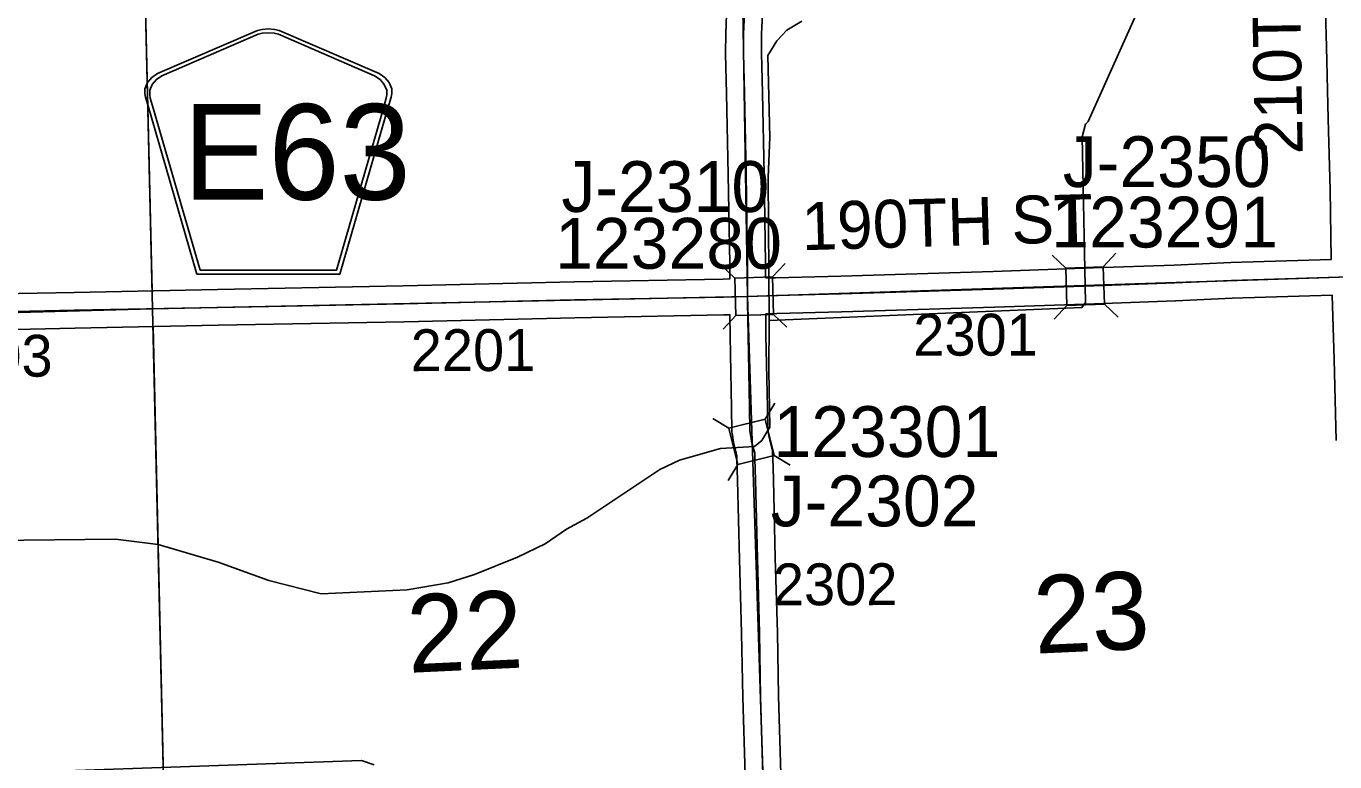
# Model space of a CAD drawing. Extents: x 128.7 to 185.5, y -21.4 to 12.6.
# Drawn here: x 142.871 to 145.06, y -5.204 to -3.974 of the extents above; entities that cross this region are included whole.
import ezdxf

# ---------------------------------------------------------------- set-up
doc = ezdxf.new("R2010")
doc.units = 0
for name, color, linetype in [('tdCoHydroRiver', 7, 'Continuous'), ('tdCoSecRdNmbr', 7, 'Continuous'), ('tdCoSecRdTxt', 7, 'Continuous'), ('tdCoSecRteBand', 7, 'Continuous'), ('tdCoSecRteCL', 7, 'Continuous'), ('tdCoSectLine', 7, 'Continuous'), ('tdCoSectLinePart', 7, 'Continuous'), ('tdCoSectNmbr', 7, 'Continuous'), ('tdCoShieldCoRteHrd', 7, 'Continuous'), ('tdCoStrucSec', 7, 'Continuous'), ('tdCoStrucSecCoName', 7, 'Continuous'), ('tdCoStrucSecFHWANum', 7, 'Continuous'), ('tdCoSurfAsphalt', 7, 'Continuous'), ('tdCoSurfGravel', 7, 'Continuous')]:
    doc.layers.add(name, color=color, linetype=linetype)

msp = doc.modelspace()

# ---------------------------------------------------------------- linework, layer by layer
at = {"layer": 'tdCoHydroRiver'}
for points in [[(145.0626, -3.3273), (145.0237, -3.346), (145.0118, -3.3653), (144.9998, -3.3862), (144.9939, -3.4464), (144.9817, -3.4594), (144.9241, -3.5307), (144.9168, -3.5483), (144.8993, -3.7872), (144.8738, -3.8275), (144.8538, -3.8423), (144.7872, -3.8808), (144.7626, -3.899), (144.7475, -3.9216), (144.7368, -3.933), (144.6471, -4.1332), (144.6426, -4.1381), (144.6369, -4.1588), (144.6429, -4.4363), (144.6368, -4.4444), (144.1136, -4.4663)], [(144.1682, -3.9658), (144.1435, -3.9808), (144.1267, -3.9987), (144.1117, -4.0229), (144.1146, -4.1601), (144.1121, -4.2265), (144.1136, -4.4663), (144.1132, -4.55), (144.1147, -4.6446), (144.1013, -4.6671), (144.089, -4.677), (144.0323, -4.6804), (143.9635, -4.7001), (143.9308, -4.7153), (143.8088, -4.7967), (143.7747, -4.8151), (143.7392, -4.84), (143.6926, -4.862), (143.621, -4.8912), (143.5772, -4.9053), (143.5082, -4.917), (143.3648, -4.9233), (143.2772, -4.9009), (143.1926, -4.8705), (143.0922, -4.8407), (143.0209, -4.832), (142.5098, -4.8377)], [(143.4531, -5.2092), (143.4323, -5.202), (142.8743, -5.2219)]]:
    msp.add_lwpolyline(points, dxfattribs=at)
at = {"layer": 'tdCoSecRteBand'}
for points in [[(144.1077, -4.3951), (144.1248, -4.3946), (144.1249, -4.3946), (144.1249, -4.3946), (144.2333, -4.3919), (144.4884, -4.384), (144.6555, -4.3783), (144.791, -4.3734), (144.8854, -4.3692), (144.8856, -4.3692), (144.8858, -4.3692), (145.0534, -4.364), (145.0535, -4.364), (145.0535, -4.3639), (145.0537, -4.3639), (145.0518, -4.2477), (145.0486, -4.129), (145.0486, -4.129), (145.0486, -4.129), (145.0456, -4.0084), (145.0424, -3.8896)], [(142.8272, -4.4217), (142.9517, -4.4192), (143.1914, -4.4143), (143.1914, -4.4143), (143.1914, -4.4143), (143.5018, -4.4084), (143.7876, -4.4017), (143.7877, -4.4017), (143.7877, -4.4017), (144.0367, -4.397), (144.0477, -4.3967), (144.0477, -4.3959), (144.0477, -4.3714), (144.0452, -4.2228), (144.0425, -4.0868), (144.0408, -4.0203), (144.0408, -4.0198), (144.0408, -4.0193), (144.041, -3.9865), (144.041, -3.986), (144.0411, -3.9854), (144.043, -3.9393)], [(144.103, -3.9416), (144.101, -3.9875), (144.1008, -4.0192), (144.1025, -4.0853), (144.1025, -4.0854), (144.1025, -4.0855), (144.1052, -4.2216), (144.1052, -4.2217), (144.1052, -4.2217), (144.1077, -4.3707), (144.1077, -4.3709), (144.1077, -4.3712), (144.1077, -4.3951)], [(145.0617, -4.6668), (145.0582, -4.5315), (145.0552, -4.424), (144.8878, -4.4291), (144.7936, -4.4333), (144.7934, -4.4333), (144.7933, -4.4333), (144.6577, -4.4383), (144.6577, -4.4383), (144.6576, -4.4383), (144.4904, -4.4439), (144.4904, -4.4439), (144.4903, -4.4439), (144.2351, -4.4518), (144.235, -4.4518), (144.2349, -4.4518), (144.1264, -4.4546), (144.1085, -4.4551), (144.1079, -4.4551), (144.1084, -4.4913), (144.1109, -4.6118), (144.1109, -4.6119), (144.1109, -4.612), (144.1114, -4.6481), (144.112, -4.6521), (144.1137, -4.6618), (144.1165, -4.6732), (144.1184, -4.6796), (144.1194, -4.6832), (144.1195, -4.687), (144.1198, -4.6961), (144.1208, -4.7324), (144.1208, -4.7324), (144.1208, -4.7325), (144.124, -4.8639), (144.1274, -4.9879), (144.1274, -4.988), (144.1274, -4.9881), (144.1294, -5.0947), (144.1333, -5.2247)], [(144.0734, -5.2266), (144.0694, -5.0964), (144.0694, -5.0962), (144.0694, -5.096), (144.0674, -4.9894), (144.064, -4.8655), (144.064, -4.8654), (144.064, -4.8654), (144.0608, -4.734), (144.0598, -4.6978), (144.0598, -4.6978), (144.0598, -4.6978), (144.0596, -4.6924), (144.0587, -4.6892), (144.0586, -4.6887), (144.0585, -4.6882), (144.0552, -4.6754), (144.055, -4.6744), (144.0548, -4.6733), (144.0528, -4.6623), (144.0528, -4.6619), (144.0527, -4.6616), (144.0517, -4.6552), (144.0514, -4.6531), (144.0514, -4.651), (144.0509, -4.6129), (144.0484, -4.4924), (144.0484, -4.4923), (144.0484, -4.4922), (144.048, -4.4567), (144.0382, -4.457), (144.0381, -4.457), (144.0379, -4.457), (143.7889, -4.4617), (143.5032, -4.4684), (143.5031, -4.4684), (143.5031, -4.4684), (143.1926, -4.4743), (142.9529, -4.4792), (142.9529, -4.4792), (142.9529, -4.4792), (142.8284, -4.4817)]]:
    msp.add_lwpolyline(points, dxfattribs=at)
at = {"layer": 'tdCoSecRteCL'}
for points in [[(144.0777, -4.4259), (144.0777, -4.3712), (144.0752, -4.2222), (144.0725, -4.0861), (144.0708, -4.0195), (144.071, -3.9867), (144.073, -3.9404), (144.0735, -3.9224), (144.0718, -3.8447), (144.0705, -3.784), (144.0673, -3.6499), (144.0644, -3.5204), (144.0612, -3.3998), (144.0592, -3.2952), (144.0565, -3.1682), (144.0538, -3.0314), (144.052, -2.9267)], [(144.0777, -4.4259), (144.1257, -4.4246), (144.2342, -4.4219), (144.4894, -4.414), (144.6566, -4.4083), (144.7922, -4.4034), (144.8867, -4.3992), (145.0843, -4.3931)], [(142.5829, -4.4562), (142.6295, -4.4549), (142.8278, -4.4517), (142.9523, -4.4492), (143.192, -4.4443), (143.5025, -4.4384), (143.7883, -4.4317), (144.0374, -4.427), (144.0777, -4.4259)], [(144.1033, -5.2257), (144.0994, -5.0955), (144.0974, -4.9887), (144.094, -4.8646), (144.0908, -4.7332), (144.0898, -4.697), (144.0895, -4.6878), (144.0876, -4.6809), (144.0844, -4.6681), (144.0824, -4.657), (144.0814, -4.6506), (144.0809, -4.6124), (144.0784, -4.4918), (144.0777, -4.436), (144.0777, -4.4259)]]:
    msp.add_lwpolyline(points, dxfattribs=at)
at = {"layer": 'tdCoSectLine'}
for points in [[(144.0615, -3.4275), (144.0773, -4.4259)], [(143.0593, -3.4483), (143.0828, -4.4465)], [(144.0773, -4.4259), (145.084, -4.3931)], [(143.0828, -4.4465), (144.0773, -4.4259)], [(144.0773, -4.4259), (144.1099, -5.4277)], [(142.0831, -4.4739), (143.0828, -4.4465)], [(143.0828, -4.4465), (143.106, -5.4528)]]:
    msp.add_lwpolyline(points, dxfattribs=at)
at = {"layer": 'tdCoSectLinePart'}
for points in [[(143.0593, -3.4483), (143.0821, -4.4165)], [(143.0835, -4.4763), (143.106, -5.4528)]]:
    msp.add_lwpolyline(points, dxfattribs=at)
at = {"layer": 'tdCoShieldCoRteHrd'}
for points in [[(143.1564, -4.3885), (143.0745, -4.1056), (143.0706, -4.0925), (143.0699, -4.0866), (143.0699, -4.0788), (143.0741, -4.0684), (143.0814, -4.06), (143.091, -4.0533), (143.2582, -3.9809), (143.2658, -3.9793), (143.2762, -3.9784), (143.2866, -3.9793), (143.2941, -3.9809), (143.4614, -4.0533), (143.471, -4.06), (143.4782, -4.0684), (143.4825, -4.0788), (143.4825, -4.0866), (143.4818, -4.0925), (143.4779, -4.1056), (143.3959, -4.3885)], [(143.1623, -4.3822), (143.0825, -4.1069), (143.0788, -4.0943), (143.0781, -4.0886), (143.0781, -4.0811), (143.0822, -4.0712), (143.0892, -4.0631), (143.0984, -4.0567), (143.259, -3.9872), (143.2662, -3.9856), (143.2762, -3.9848), (143.2862, -3.9856), (143.2934, -3.9872), (143.454, -4.0567), (143.4632, -4.0631), (143.4702, -4.0712), (143.4742, -4.0811), (143.4742, -4.0886), (143.4735, -4.0943), (143.4698, -4.1069), (143.3901, -4.3822)]]:
    msp.add_lwpolyline(points, close=True, dxfattribs=at)
at = {"layer": 'tdCoStrucSec'}
for p, q in [((144.6721, -4.3764), (144.6935, -4.3536)), ((144.0564, -4.3952), (144.0337, -4.3737)), ((144.119, -4.3934), (144.1405, -4.3707)), ((144.6095, -4.3786), (144.5867, -4.3572)), ((144.6116, -4.4411), (144.5903, -4.464)), ((144.6742, -4.439), (144.6971, -4.4604)), ((144.0582, -4.4578), (144.0367, -4.4805)), ((144.1207, -4.456), (144.1435, -4.4775)), ((144.107, -4.6312), (144.1231, -4.6044)), ((144.0463, -4.6464), (144.0195, -4.6303)), ((144.1222, -4.692), (144.149, -4.7081)), ((144.0615, -4.7071), (144.0454, -4.734))]:
    msp.add_line(p, q, dxfattribs=at)
for points in [[(144.6095, -4.3786), (144.6721, -4.3764), (144.6742, -4.439), (144.6116, -4.4411)], [(144.0564, -4.3952), (144.119, -4.3934), (144.1207, -4.456), (144.0582, -4.4578)], [(144.0615, -4.7071), (144.0463, -4.6464), (144.107, -4.6312), (144.1222, -4.692)]]:
    msp.add_lwpolyline(points, close=True, dxfattribs=at)
at = {"layer": 'tdCoSurfAsphalt'}
msp.add_lwpolyline([(142.8278, -4.4517), (142.9523, -4.4492), (143.192, -4.4443), (143.5025, -4.4384), (143.7883, -4.4317), (144.0374, -4.427), (144.0777, -4.4259), (144.1257, -4.4246), (144.2342, -4.4219), (144.4894, -4.414), (144.6566, -4.4083), (144.7922, -4.4034), (144.8867, -4.3992), (145.0843, -4.3931)], dxfattribs=at)
at = {"layer": 'tdCoSurfGravel'}
for points in [[(144.0777, -4.4259), (144.0777, -4.3712), (144.0752, -4.2222), (144.0725, -4.0861), (144.0708, -4.0195), (144.071, -3.9867), (144.073, -3.9404)], [(144.1033, -5.2257), (144.0994, -5.0955), (144.0974, -4.9887), (144.094, -4.8646), (144.0908, -4.7332), (144.0898, -4.697), (144.0895, -4.6878), (144.0876, -4.6809), (144.0844, -4.6681), (144.0824, -4.657), (144.0814, -4.6506), (144.0809, -4.6124), (144.0784, -4.4918), (144.0777, -4.436), (144.0777, -4.4259)]]:
    msp.add_lwpolyline(points, dxfattribs=at)

# ---------------------------------------------------------------- texts
at = {"layer": 'tdCoSecRdNmbr'}
for s, rotation, p in [('2301', 0.1096, (144.3547, -4.5252)), ('2201', 0.109, (143.5144, -4.551)), ('2103', 0.1084, (142.7073, -4.5605)), ('2302', 0.1094, (144.12, -4.9427))]:
    msp.add_text(s, height=0.07, rotation=rotation, dxfattribs=at).set_placement(p)
at = {"layer": 'tdCoSecRdTxt'}
for s, rotation, p in [('210TH AVE', 91, (145.006, -4.1883)), ('190TH ST', 1.7003, (144.169, -4.3488))]:
    msp.add_text(s, height=0.08, rotation=rotation, dxfattribs=at).set_placement(p)
at = {"layer": 'tdCoSectNmbr'}
for s, rotation, p in [('23', 2.6621, (144.5586, -5.0236)), ('22', 2.6613, (143.511, -5.0556))]:
    msp.add_text(s, height=0.13, rotation=rotation, dxfattribs=at).set_placement(p)
at = {"layer": 'tdCoShieldCoRteHrd'}
msp.add_text('E63', height=0.16, dxfattribs=at).set_placement((143.1337, -4.2642))
at = {"layer": 'tdCoStrucSecCoName'}
for s, p in [('J-2350', (144.6047, -4.243)), ('J-2310', (143.7663, -4.2847)), ('J-2302', (144.1163, -4.8105))]:
    msp.add_text(s, height=0.085, dxfattribs=at).set_placement(p)
at = {"layer": 'tdCoStrucSecFHWANum'}
for s, p in [('123291', (144.5855, -4.3441)), ('123280', (143.7557, -4.3796)), ('123301', (144.1209, -4.6945))]:
    msp.add_text(s, height=0.085, dxfattribs=at).set_placement(p)

doc.saveas('drawing.dxf')
